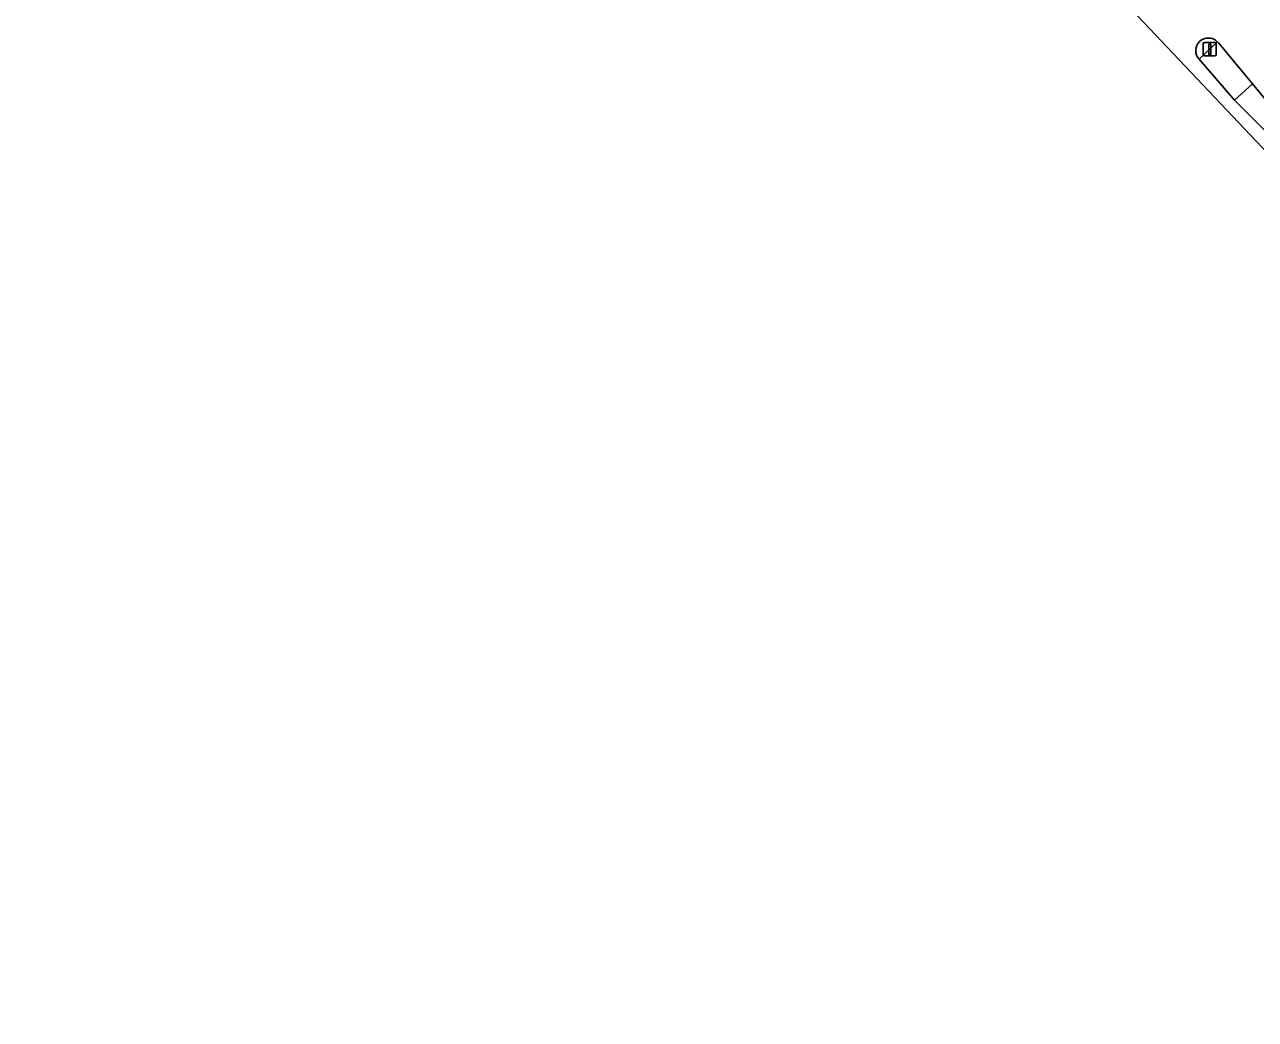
# Model space of a CAD drawing. Extents: x 161087 to 161926, y 382572 to 383873.
# Drawn here: x 161563.6 to 161655.3, y 382571.9 to 382646 of the extents above; entities that cross this region are included whole.
import ezdxf

# ---------------------------------------------------------------- set-up
doc = ezdxf.new("R2010")
doc.units = 0
for name, color, linetype in [('IMGEO_Lichtmast', 7, 'Continuous'), ('IMGEO_Rijbaan_lokaal_gesloten', 7, 'Continuous'), ('IMGEO_Verkeerseiland_open', 7, 'Continuous'), ('IMGEO_Voetpad_open', 7, 'Continuous')]:
    doc.layers.add(name, color=color, linetype=linetype)

msp = doc.modelspace()

# ---------------------------------------------------------------- linework, layer by layer
at = {"layer": 'IMGEO_Lichtmast'}
for p, q in [((161651.418, 382643.796), (161651.418, 382644.596)), ((161651.418, 382644.596), (161651.418, 382643.796)), ((161651.518, 382644.696), (161652.308, 382644.696)), ((161652.308, 382644.696), (161651.518, 382644.696)), ((161652.408, 382644.596), (161652.408, 382643.796)), ((161652.408, 382643.796), (161652.408, 382644.596)), ((161652.308, 382643.696), (161651.518, 382643.696)), ((161651.518, 382643.696), (161652.308, 382643.696))]:
    msp.add_line(p, q, dxfattribs=at)
msp.add_lwpolyline([(161651.838, 382644.571), (161651.988, 382644.571), (161651.988, 382643.821), (161651.838, 382643.821), (161651.838, 382644.571)], dxfattribs=at)
for centre, start, end in [((161651.518, 382644.596), 90, 180), ((161651.518, 382644.596), 90, 180), ((161652.308, 382644.596), 0, 90), ((161652.308, 382644.596), 360, 90), ((161651.518, 382643.796), 180, 270), ((161651.518, 382643.796), 180, 270), ((161652.308, 382643.796), 270, 0), ((161652.308, 382643.796), 270, 0)]:
    msp.add_arc(centre, 0.1, start, end, dxfattribs=at)
at = {"layer": 'IMGEO_Rijbaan_lokaal_gesloten'}
for points in [[(161563.602, 382736.77), (161592.087, 382705.487), (161622.627, 382671.947), (161661.586, 382630.771), (161701.238, 382588.176), (161728.827, 382571.874), (161779.525, 382578.285), (161779.123, 382582.55), (161766.2, 382581.371), (161761.033, 382580.909)], [(161652.483, 382644.753), (161652.586, 382644.632), (161655.093, 382641.612), (161657.007, 382639.307), (161661.318, 382634.17)], [(161660.643, 382633.418), (161656.005, 382638.153), (161653.864, 382640.289), (161653.771, 382640.396), (161651.127, 382643.442)]]:
    msp.add_lwpolyline(points, dxfattribs=at)
msp.add_arc((161651.818, 382644.084), 0.943, 45.20492, 222.86177, dxfattribs=at)
at = {"layer": 'IMGEO_Verkeerseiland_open'}
for points in [[(161651.127, 382643.442), (161652.483, 382644.753)], [(161655.093, 382641.612), (161653.771, 382640.396), (161653.864, 382640.289), (161656.005, 382638.153), (161660.643, 382633.418)], [(161661.318, 382634.17), (161657.007, 382639.307), (161655.093, 382641.612)]]:
    msp.add_lwpolyline(points, dxfattribs=at)
msp.add_arc((161651.818, 382644.084), 0.943, 45.20492, 222.86177, dxfattribs=at)
at = {"layer": 'IMGEO_Voetpad_open'}
msp.add_lwpolyline([(161652.483, 382644.753), (161651.127, 382643.442), (161653.771, 382640.396), (161655.093, 382641.612), (161652.586, 382644.632)], close=True, dxfattribs=at)

doc.saveas('drawing.dxf')
